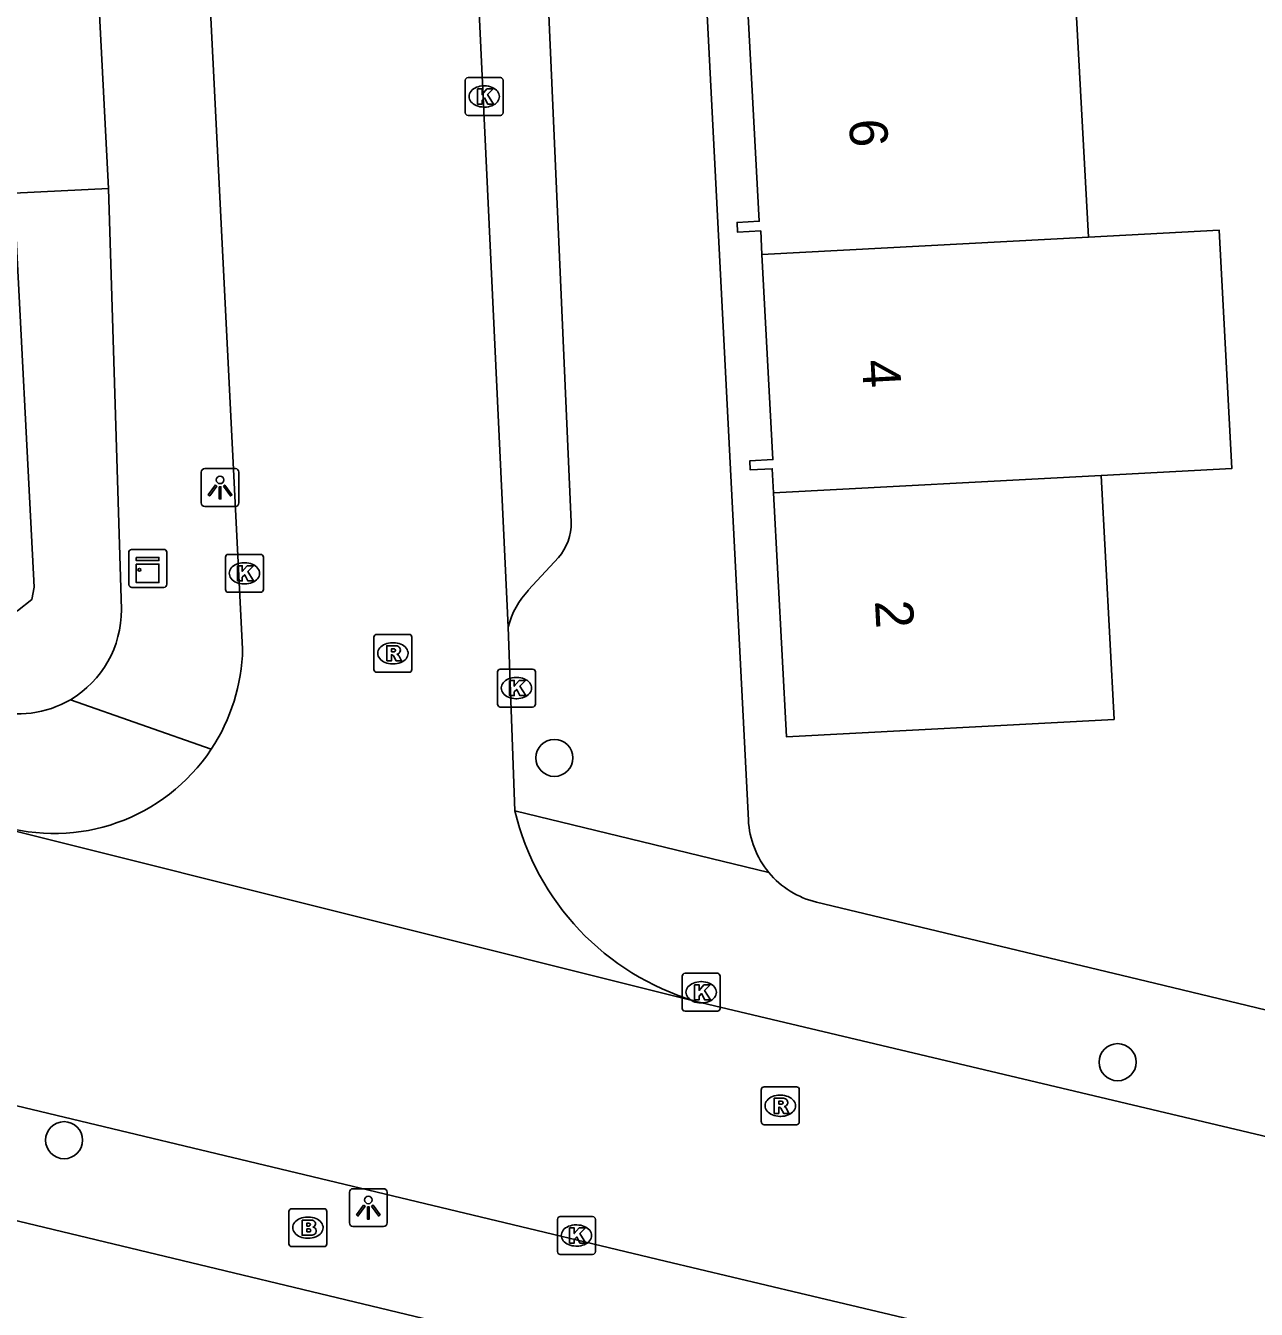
# Model space of a CAD drawing. Extents: x 161084 to 161928, y 385355 to 386522.
# Drawn here: x 161470.21 to 161502.69, y 385821.01 to 385854.88 of the extents above; entities that cross this region are included whole.
import ezdxf

# ---------------------------------------------------------------- set-up
doc = ezdxf.new("R2010")
doc.units = 0
for name, color, linetype in [('IMGEO_Boom', 7, 'Continuous'), ('IMGEO_Brandkraan', 7, 'Continuous'), ('IMGEO_Groenvoorziening', 7, 'Continuous'), ('IMGEO_Kast', 7, 'Continuous'), ('IMGEO_Kolk', 7, 'Continuous'), ('IMGEO_Lichtpunt', 7, 'Continuous'), ('IMGEO_Pand', 7, 'Continuous'), ('IMGEO_Pand_nummerreeks', 7, 'Continuous'), ('IMGEO_Rijbaan_lokaal_open', 7, 'Continuous'), ('IMGEO_Rioolput', 7, 'Continuous'), ('IMGEO_Voetpad_open', 7, 'Continuous')]:
    doc.layers.add(name, color=color, linetype=linetype)

msp = doc.modelspace()

# ---------------------------------------------------------------- linework, layer by layer
at = {"layer": 'IMGEO_Boom'}
for centre in [(161484.165, 385835.559), (161499.028, 385827.53), (161471.226, 385825.472)]:
    msp.add_circle(centre, 0.489, dxfattribs=at)
at = {"layer": 'IMGEO_Brandkraan'}
for p, q in [((161477.16, 385822.738), (161477.16, 385823.59)), ((161477.235, 385823.664), (161478.087, 385823.664)), ((161478.161, 385823.59), (161478.161, 385822.738)), ((161477.648, 385823.444), (161477.673, 385823.444)), ((161477.671, 385822.884), (161477.646, 385822.884)), ((161478.087, 385822.664), (161477.235, 385822.664))]:
    msp.add_line(p, q, dxfattribs=at)
for points in [[(161477.16, 385822.738), (161477.16, 385823.59)], [(161477.235, 385823.664), (161478.087, 385823.664)], [(161478.161, 385823.59), (161478.161, 385822.738)], [(161477.508, 385823.364), (161477.508, 385822.964), (161477.721, 385822.964)], [(161477.739, 385823.364), (161477.508, 385823.364)], [(161477.687, 385823.283), (161477.633, 385823.283), (161477.633, 385823.207)], [(161477.633, 385823.207), (161477.686, 385823.207)], [(161477.695, 385823.131), (161477.633, 385823.131), (161477.633, 385823.05)], [(161477.633, 385823.05), (161477.695, 385823.05)], [(161478.087, 385822.664), (161477.235, 385822.664)]]:
    msp.add_lwpolyline(points, dxfattribs=at)
for centre, radius, start, end in [((161477.237, 385823.588), 0.0765, 91.552, 178.448), ((161477.237, 385823.588), 0.0765, 91.552, 178.448), ((161478.085, 385823.588), 0.0765, 1.552, 88.448), ((161478.085, 385823.588), 0.0765, 1.552, 88.448), ((161477.688, 385823.245), 0.0379, 267.8285, 90.9355), ((161477.743, 385823.219), 0.145, 59.4692, 91.5367), ((161477.768, 385823.266), 0.0922, 285.5137, 58.1501), ((161477.773, 385823.074), 0.105, 301.3115, 78.989), ((161477.696, 385823.09), 0.0404, 269.8759, 90.5077), ((161477.727, 385823.215), 0.251, 268.6676, 293.5347), ((161477.237, 385822.74), 0.0765, 181.552, 268.448), ((161477.237, 385822.74), 0.0765, 181.552, 268.448), ((161478.085, 385822.74), 0.0765, 271.552, 358.448), ((161478.085, 385822.74), 0.0765, 271.552, 358.448)]:
    msp.add_arc(centre, radius, start, end, dxfattribs=at)
for centre, major_axis, ratio, start_param, end_param in [((161477.647, 385823.164), (-0.387, 0.002), 0.722429, 4.712389, 7.853982), ((161477.672, 385823.164), (-0.39, 0.002), 0.717154, 1.570796, 4.712389)]:
    msp.add_ellipse(centre, major_axis=major_axis, ratio=ratio, start_param=start_param, end_param=end_param, dxfattribs=at)
at = {"layer": 'IMGEO_Groenvoorziening'}
for points in [[(161469.903, 385850.461), (161472.4, 385850.582)], [(161449.665, 385844.255), (161469.697, 385839.44), (161469.994, 385839.442), (161470.375, 385839.734), (161470.441, 385840.067), (161469.903, 385850.461)]]:
    msp.add_lwpolyline(points, dxfattribs=at)
at = {"layer": 'IMGEO_Kast'}
for p, q in [((161472.934, 385840.133), (161472.934, 385840.974)), ((161472.934, 385840.974), (161472.934, 385840.133)), ((161473.009, 385841.058), (161473.85, 385841.058)), ((161473.85, 385841.058), (161473.009, 385841.058)), ((161473.934, 385840.983), (161473.934, 385840.142)), ((161473.934, 385840.142), (161473.934, 385840.983)), ((161473.859, 385840.058), (161473.018, 385840.058)), ((161473.018, 385840.058), (161473.859, 385840.058))]:
    msp.add_line(p, q, dxfattribs=at)
for points in [[(161473.129, 385840.848), (161473.729, 385840.848), (161473.729, 385840.763), (161473.129, 385840.763), (161473.129, 385840.848)], [(161473.129, 385840.673), (161473.729, 385840.673), (161473.729, 385840.184), (161473.129, 385840.184), (161473.129, 385840.673)]]:
    msp.add_lwpolyline(points, dxfattribs=at)
msp.add_circle((161473.213, 385840.522), 0.0377, dxfattribs=at)
for centre, start, end in [((161473.012, 385840.98), 92.4484, 184.2845), ((161473.012, 385840.98), 92.4484, 184.2845), ((161473.856, 385840.98), 2.4484, 94.2845), ((161473.856, 385840.98), 2.4484, 94.2845), ((161473.012, 385840.136), 182.4484, 274.2845), ((161473.012, 385840.136), 182.4484, 274.2845), ((161473.856, 385840.136), 272.4484, 4.2845), ((161473.856, 385840.136), 272.4484, 4.2845)]:
    msp.add_arc(centre, 0.0779, start, end, dxfattribs=at)
at = {"layer": 'IMGEO_Kolk'}
for p, q in [((161481.812, 385852.584), (161481.812, 385853.436)), ((161481.887, 385853.51), (161482.739, 385853.51)), ((161482.3, 385853.29), (161482.325, 385853.29)), ((161482.813, 385853.436), (161482.813, 385852.584)), ((161482.323, 385852.73), (161482.298, 385852.73)), ((161482.739, 385852.51), (161481.887, 385852.51)), ((161475.484, 385840.003), (161475.484, 385840.855)), ((161475.559, 385840.929), (161476.411, 385840.929)), ((161476.485, 385840.855), (161476.485, 385840.003)), ((161475.972, 385840.709), (161475.997, 385840.709)), ((161475.995, 385840.149), (161475.97, 385840.149)), ((161476.411, 385839.929), (161475.559, 385839.929)), ((161482.663, 385836.975), (161482.663, 385837.827)), ((161482.738, 385837.901), (161483.59, 385837.901)), ((161483.664, 385837.827), (161483.664, 385836.975)), ((161483.151, 385837.681), (161483.176, 385837.681)), ((161483.174, 385837.121), (161483.149, 385837.121)), ((161483.59, 385836.901), (161482.738, 385836.901)), ((161487.538, 385828.949), (161487.538, 385829.801)), ((161487.613, 385829.875), (161488.465, 385829.875)), ((161488.026, 385829.655), (161488.051, 385829.655)), ((161488.539, 385829.801), (161488.539, 385828.949)), ((161488.049, 385829.095), (161488.024, 385829.095)), ((161488.465, 385828.875), (161487.613, 385828.875)), ((161484.246, 385822.531), (161484.246, 385823.383)), ((161484.321, 385823.457), (161485.173, 385823.457)), ((161484.734, 385823.237), (161484.759, 385823.237)), ((161485.247, 385823.383), (161485.247, 385822.531)), ((161485.173, 385822.457), (161484.321, 385822.457)), ((161484.757, 385822.677), (161484.732, 385822.677))]:
    msp.add_line(p, q, dxfattribs=at)
for points in [[(161481.812, 385852.584), (161481.812, 385853.436)], [(161481.887, 385853.51), (161482.739, 385853.51)], [(161482.813, 385853.436), (161482.813, 385852.584)], [(161482.133, 385853.21), (161482.256, 385853.21), (161482.256, 385853.059), (161482.386, 385853.21), (161482.55, 385853.21), (161482.404, 385853.059), (161482.557, 385852.81), (161482.405, 385852.81), (161482.32, 385852.974), (161482.256, 385852.907), (161482.256, 385852.81), (161482.133, 385852.81), (161482.133, 385853.21)], [(161482.739, 385852.51), (161481.887, 385852.51)], [(161475.484, 385840.003), (161475.484, 385840.855)], [(161475.559, 385840.929), (161476.411, 385840.929)], [(161476.485, 385840.855), (161476.485, 385840.003)], [(161475.805, 385840.629), (161475.928, 385840.629), (161475.928, 385840.478), (161476.058, 385840.629), (161476.222, 385840.629), (161476.076, 385840.478), (161476.229, 385840.229), (161476.077, 385840.229), (161475.992, 385840.393), (161475.928, 385840.326), (161475.928, 385840.229), (161475.805, 385840.229), (161475.805, 385840.629)], [(161476.411, 385839.929), (161475.559, 385839.929)], [(161482.663, 385836.975), (161482.663, 385837.827)], [(161482.738, 385837.901), (161483.59, 385837.901)], [(161483.664, 385837.827), (161483.664, 385836.975)], [(161482.984, 385837.601), (161483.107, 385837.601), (161483.107, 385837.45), (161483.237, 385837.601), (161483.401, 385837.601), (161483.255, 385837.45), (161483.408, 385837.201), (161483.256, 385837.201), (161483.171, 385837.365), (161483.107, 385837.298), (161483.107, 385837.201), (161482.984, 385837.201), (161482.984, 385837.601)], [(161483.59, 385836.901), (161482.738, 385836.901)], [(161487.538, 385828.949), (161487.538, 385829.801)], [(161487.613, 385829.875), (161488.465, 385829.875)], [(161487.859, 385829.575), (161487.982, 385829.575), (161487.982, 385829.424), (161488.112, 385829.575), (161488.276, 385829.575), (161488.13, 385829.424), (161488.283, 385829.175), (161488.131, 385829.175), (161488.046, 385829.339), (161487.982, 385829.272), (161487.982, 385829.175), (161487.859, 385829.175), (161487.859, 385829.575)], [(161488.539, 385829.801), (161488.539, 385828.949)], [(161488.465, 385828.875), (161487.613, 385828.875)], [(161484.246, 385822.531), (161484.246, 385823.383)], [(161484.321, 385823.457), (161485.173, 385823.457)], [(161484.567, 385823.157), (161484.69, 385823.157), (161484.69, 385823.006), (161484.82, 385823.157), (161484.984, 385823.157), (161484.838, 385823.006), (161484.991, 385822.757), (161484.839, 385822.757), (161484.754, 385822.921), (161484.69, 385822.854), (161484.69, 385822.757), (161484.567, 385822.757), (161484.567, 385823.157)], [(161485.247, 385823.383), (161485.247, 385822.531)], [(161485.173, 385822.457), (161484.321, 385822.457)]]:
    msp.add_lwpolyline(points, dxfattribs=at)
for centre, start, end in [((161481.889, 385853.434), 91.552, 178.448), ((161481.889, 385853.434), 91.552, 178.448), ((161482.737, 385853.434), 1.552, 88.448), ((161482.737, 385853.434), 1.552, 88.448), ((161481.889, 385852.586), 181.552, 268.448), ((161481.889, 385852.586), 181.552, 268.448), ((161482.737, 385852.586), 271.552, 358.448), ((161482.737, 385852.586), 271.552, 358.448), ((161475.561, 385840.853), 91.552, 178.448), ((161475.561, 385840.853), 91.552, 178.448), ((161476.409, 385840.853), 1.552, 88.448), ((161476.409, 385840.853), 1.552, 88.448), ((161475.561, 385840.005), 181.552, 268.448), ((161475.561, 385840.005), 181.552, 268.448), ((161476.409, 385840.005), 271.552, 358.448), ((161476.409, 385840.005), 271.552, 358.448), ((161482.74, 385837.825), 91.552, 178.448), ((161482.74, 385837.825), 91.552, 178.448), ((161483.588, 385837.825), 1.552, 88.448), ((161483.588, 385837.825), 1.552, 88.448), ((161482.74, 385836.977), 181.552, 268.448), ((161482.74, 385836.977), 181.552, 268.448), ((161483.588, 385836.977), 271.552, 358.448), ((161483.588, 385836.977), 271.552, 358.448), ((161487.615, 385829.799), 91.552, 178.448), ((161487.615, 385829.799), 91.552, 178.448), ((161488.463, 385829.799), 1.552, 88.448), ((161488.463, 385829.799), 1.552, 88.448), ((161487.615, 385828.951), 181.552, 268.448), ((161487.615, 385828.951), 181.552, 268.448), ((161488.463, 385828.951), 271.552, 358.448), ((161488.463, 385828.951), 271.552, 358.448), ((161484.323, 385823.381), 91.552, 178.448), ((161484.323, 385823.381), 91.552, 178.448), ((161485.171, 385823.381), 1.552, 88.448), ((161485.171, 385823.381), 1.552, 88.448), ((161484.323, 385822.533), 181.552, 268.448), ((161484.323, 385822.533), 181.552, 268.448), ((161485.171, 385822.533), 271.552, 358.448), ((161485.171, 385822.533), 271.552, 358.448)]:
    msp.add_arc(centre, 0.0765, start, end, dxfattribs=at)
for centre, major_axis, ratio, start_param, end_param in [((161482.299, 385853.01), (-0.387, 0.002), 0.722429, 4.712389, 7.853982), ((161482.324, 385853.01), (-0.39, 0.002), 0.717154, 1.570796, 4.712389), ((161475.971, 385840.429), (-0.387, 0.002), 0.722429, 4.712389, 7.853982), ((161475.996, 385840.429), (-0.39, 0.002), 0.717154, 1.570796, 4.712389), ((161483.15, 385837.401), (-0.387, 0.002), 0.722429, 4.712389, 7.853982), ((161483.175, 385837.401), (-0.39, 0.002), 0.717154, 1.570796, 4.712389), ((161488.025, 385829.375), (-0.387, 0.002), 0.722429, 4.712389, 7.853982), ((161488.05, 385829.375), (-0.39, 0.002), 0.717154, 1.570796, 4.712389), ((161484.733, 385822.957), (-0.387, 0.002), 0.722429, 4.712389, 7.853982), ((161484.758, 385822.957), (-0.39, 0.002), 0.717154, 1.570796, 4.712389)]:
    msp.add_ellipse(centre, major_axis=major_axis, ratio=ratio, start_param=start_param, end_param=end_param, dxfattribs=at)
at = {"layer": 'IMGEO_Lichtpunt'}
for p, q in [((161475.746, 385843.191), (161474.938, 385843.191)), ((161475.746, 385843.191), (161474.938, 385843.191)), ((161474.844, 385843.096), (161474.844, 385842.289)), ((161474.844, 385843.096), (161474.844, 385842.289)), ((161475.84, 385842.289), (161475.84, 385843.096)), ((161475.84, 385842.289), (161475.84, 385843.096)), ((161474.938, 385842.195), (161475.746, 385842.195)), ((161474.938, 385842.195), (161475.746, 385842.195)), ((161479.658, 385824.192), (161478.85, 385824.192)), ((161479.658, 385824.192), (161478.85, 385824.192)), ((161478.756, 385824.097), (161478.756, 385823.29)), ((161478.756, 385824.097), (161478.756, 385823.29)), ((161479.752, 385823.29), (161479.752, 385824.097)), ((161479.752, 385823.29), (161479.752, 385824.097)), ((161478.85, 385823.196), (161479.658, 385823.196)), ((161478.85, 385823.196), (161479.658, 385823.196))]:
    msp.add_line(p, q, dxfattribs=at)
for points in [[(161475.218, 385842.76), (161475.257, 385842.732), (161475.069, 385842.47), (161475.031, 385842.497), (161475.218, 385842.76)], [(161475.32, 385842.712), (161475.367, 385842.712), (161475.367, 385842.39), (161475.32, 385842.39), (161475.32, 385842.712)], [(161475.43, 385842.732), (161475.468, 385842.759), (161475.655, 385842.497), (161475.616, 385842.469), (161475.43, 385842.732)], [(161479.13, 385823.761), (161479.169, 385823.733), (161478.981, 385823.471), (161478.943, 385823.498), (161479.13, 385823.761)], [(161479.232, 385823.713), (161479.279, 385823.713), (161479.279, 385823.391), (161479.232, 385823.391), (161479.232, 385823.713)], [(161479.342, 385823.733), (161479.38, 385823.76), (161479.567, 385823.498), (161479.528, 385823.47), (161479.342, 385823.733)]]:
    msp.add_lwpolyline(points, dxfattribs=at)
for centre in [(161475.343, 385842.894), (161479.255, 385823.895)]:
    msp.add_circle(centre, 0.0994, dxfattribs=at)
for centre, start, end in [((161474.938, 385843.096), 90, 180), ((161474.938, 385843.096), 90, 180), ((161475.746, 385843.096), 0, 90), ((161475.746, 385843.096), 0, 90), ((161474.938, 385842.289), 180, 270), ((161474.938, 385842.289), 180, 270), ((161475.746, 385842.289), 270, 0), ((161475.746, 385842.289), 270, 360), ((161478.85, 385824.097), 90, 180), ((161478.85, 385824.097), 90, 180), ((161479.658, 385824.097), 0, 90), ((161479.658, 385824.097), 0, 90), ((161478.85, 385823.29), 180, 270), ((161478.85, 385823.29), 180, 270), ((161479.658, 385823.29), 270, 0), ((161479.658, 385823.29), 270, 360)]:
    msp.add_arc(centre, 0.0946, start, end, dxfattribs=at)
at = {"layer": 'IMGEO_Pand'}
for points in [[(161498.257, 385849.302), (161497.92, 385855.593)], [(161489.282, 385855.132), (161489.572, 385849.717), (161488.985, 385849.686), (161488.999, 385849.43), (161489.609, 385849.463), (161489.642, 385848.842)], [(161489.642, 385848.842), (161498.257, 385849.302)], [(161498.593, 385843.011), (161502.043, 385843.195), (161501.707, 385849.486), (161498.257, 385849.302)], [(161489.642, 385848.842), (161489.932, 385843.429), (161489.319, 385843.396), (161489.332, 385843.155), (161489.914, 385843.186), (161489.948, 385842.55)], [(161489.948, 385842.55), (161498.593, 385843.011)], [(161498.593, 385843.011), (161498.937, 385836.574), (161490.292, 385836.112), (161489.948, 385842.55)]]:
    msp.add_lwpolyline(points, dxfattribs=at)
at = {"layer": 'IMGEO_Rijbaan_lokaal_open'}
for points in [[(161473.056, 385895.769), (161475.938, 385838.435)], [(161482.948, 385839.012), (161481.589, 385867.731)], [(161351.902, 385854.625), (161361.37, 385852.342), (161406.44, 385841.585), (161439.496, 385833.681), (161487.09, 385822.28), (161490.645, 385821.437), (161540.178, 385809.69), (161553.334, 385806.533), (161560.913, 385804.952), (161564.397, 385804.459), (161572.843, 385803.627), (161581.329, 385803.552), (161583.838, 385803.676), (161586.385, 385803.89), (161616.338, 385805.286)], [(161482.948, 385839.012), (161483.123, 385834.161)], [(161469.483, 385833.788), (161469.802, 385833.663), (161487.869, 385829.144)], [(161556.18, 385812.95), (161487.869, 385829.144)]]:
    msp.add_lwpolyline(points, dxfattribs=at)
for centre, radius, start, end in [((161470.966, 385838.54), 4.973, 326.3747, 358.7917), ((161470.961, 385838.542), 4.979, 252.7318, 326.3847), ((161489.848, 385835.769), 6.914, 193.4494, 253.3706)]:
    msp.add_arc(centre, radius, start, end, dxfattribs=at)
at = {"layer": 'IMGEO_Rioolput'}
for p, q in [((161479.403, 385837.891), (161479.403, 385838.743)), ((161479.478, 385838.817), (161480.33, 385838.817)), ((161480.404, 385838.743), (161480.404, 385837.891)), ((161479.891, 385838.597), (161479.916, 385838.597)), ((161479.914, 385838.037), (161479.889, 385838.037)), ((161480.33, 385837.817), (161479.478, 385837.817)), ((161489.701, 385826.88), (161490.553, 385826.88)), ((161489.626, 385825.954), (161489.626, 385826.806)), ((161490.114, 385826.66), (161490.139, 385826.66)), ((161490.627, 385826.806), (161490.627, 385825.954)), ((161490.553, 385825.88), (161489.701, 385825.88)), ((161490.137, 385826.1), (161490.112, 385826.1))]:
    msp.add_line(p, q, dxfattribs=at)
for points in [[(161479.403, 385837.891), (161479.403, 385838.743)], [(161479.478, 385838.817), (161480.33, 385838.817)], [(161480.404, 385838.743), (161480.404, 385837.891)], [(161479.992, 385838.515), (161479.74, 385838.517), (161479.74, 385838.117)], [(161479.918, 385838.436), (161479.864, 385838.436), (161479.864, 385838.355)], [(161479.74, 385838.117), (161479.864, 385838.117), (161479.864, 385838.279), (161479.875, 385838.279)], [(161479.864, 385838.355), (161479.916, 385838.355)], [(161479.922, 385838.25), (161479.993, 385838.117), (161480.133, 385838.117), (161480.068, 385838.243)], [(161480.33, 385837.817), (161479.478, 385837.817)], [(161489.701, 385826.88), (161490.553, 385826.88)], [(161489.626, 385825.954), (161489.626, 385826.806)], [(161490.215, 385826.578), (161489.963, 385826.58), (161489.963, 385826.18)], [(161490.627, 385826.806), (161490.627, 385825.954)], [(161489.963, 385826.18), (161490.087, 385826.18), (161490.087, 385826.342), (161490.098, 385826.342)], [(161490.141, 385826.499), (161490.087, 385826.499), (161490.087, 385826.418)], [(161490.087, 385826.418), (161490.139, 385826.418)], [(161490.145, 385826.313), (161490.216, 385826.18), (161490.356, 385826.18), (161490.291, 385826.306)], [(161490.553, 385825.88), (161489.701, 385825.88)]]:
    msp.add_lwpolyline(points, dxfattribs=at)
for centre, radius, start, end in [((161479.48, 385838.741), 0.0765, 91.552, 178.448), ((161479.48, 385838.741), 0.0765, 91.552, 178.448), ((161480.328, 385838.741), 0.0765, 1.552, 88.448), ((161480.328, 385838.741), 0.0765, 1.552, 88.448), ((161479.924, 385838.34), 0.0964, 77.0061, 93.1865), ((161479.938, 385838.397), 0.0378, 276.6634, 79.6772), ((161479.991, 385838.405), 0.109, 350.3612, 89.416), ((161479.989, 385838.405), 0.112, 277.5842, 350.9817), ((161479.874, 385838.226), 0.0533, 26.0293, 88.6989), ((161479.9, 385838.544), 0.19, 274.7715, 282.9687), ((161479.973, 385838.19), 0.108, 29.5134, 73.7905), ((161479.48, 385837.893), 0.0765, 181.552, 268.448), ((161479.48, 385837.893), 0.0765, 181.552, 268.448), ((161480.328, 385837.893), 0.0765, 271.552, 358.448), ((161480.328, 385837.893), 0.0765, 271.552, 358.448), ((161489.703, 385826.804), 0.0765, 91.552, 178.448), ((161489.703, 385826.804), 0.0765, 91.552, 178.448), ((161490.551, 385826.804), 0.0765, 1.552, 88.448), ((161490.551, 385826.804), 0.0765, 1.552, 88.448), ((161490.214, 385826.468), 0.109, 350.3612, 89.416), ((161490.097, 385826.289), 0.0533, 26.0293, 88.6989), ((161490.123, 385826.607), 0.19, 274.7715, 282.9687), ((161490.147, 385826.403), 0.0964, 77.0061, 93.1865), ((161490.161, 385826.46), 0.0378, 276.6634, 79.6772), ((161490.212, 385826.468), 0.112, 277.5842, 350.9817), ((161490.196, 385826.253), 0.108, 29.5134, 73.7905), ((161489.703, 385825.956), 0.0765, 181.552, 268.448), ((161489.703, 385825.956), 0.0765, 181.552, 268.448), ((161490.551, 385825.956), 0.0765, 271.552, 358.448), ((161490.551, 385825.956), 0.0765, 271.552, 358.448)]:
    msp.add_arc(centre, radius, start, end, dxfattribs=at)
for centre, major_axis, ratio, start_param, end_param in [((161479.89, 385838.317), (-0.387, 0.002), 0.722429, 4.712389, 7.853982), ((161479.915, 385838.317), (-0.39, 0.002), 0.717154, 1.570796, 4.712389), ((161490.113, 385826.38), (-0.387, 0.002), 0.722429, 4.712389, 7.853982), ((161490.138, 385826.38), (-0.39, 0.002), 0.717154, 1.570796, 4.712389)]:
    msp.add_ellipse(centre, major_axis=major_axis, ratio=ratio, start_param=start_param, end_param=end_param, dxfattribs=at)
at = {"layer": 'IMGEO_Voetpad_open'}
for points in [[(161472.4, 385850.582), (161469.278, 385910.865)], [(161489.285, 385833.92), (161487.483, 385869.057)], [(161483.971, 385856.173), (161484.609, 385841.777)], [(161472.737, 385839.472), (161472.4, 385850.582)], [(161484.27, 385840.845), (161483.485, 385839.989)], [(161471.392, 385837.094), (161475.107, 385835.786)], [(161483.123, 385834.161), (161489.824, 385832.536)], [(161491.085, 385831.751), (161500, 385829.611), (161508.577, 385827.552)], [(161552.134, 385803.608), (161500, 385816.134), (161468.662, 385823.663)]]:
    msp.add_lwpolyline(points, dxfattribs=at)
for centre, radius, start, end in [((161483.216, 385841.756), 1.393, 319.1616, 0.8623), ((161485.074, 385838.479), 2.192, 136.4733, 165.9366), ((161470.004, 385839.448), 2.733, 300.5212, 0.4937), ((161470.007, 385839.45), 2.733, 254.449, 300.4532), ((161491.625, 385834.034), 2.343, 182.8004, 219.7565), ((161491.631, 385834.034), 2.348, 219.6538, 256.5398)]:
    msp.add_arc(centre, radius, start, end, dxfattribs=at)

# ---------------------------------------------------------------- texts
at = {"layer": 'IMGEO_Pand_nummerreeks'}
for s, rotation, p in [('6', 273.078, (161491.94, 385852.394)), ('4', 273.0766, (161492.282, 385846.045)), ('2', 273.078, (161492.623, 385839.698))]:
    msp.add_text(s, height=1, rotation=rotation, dxfattribs=at).set_placement(p)

doc.saveas('drawing.dxf')
